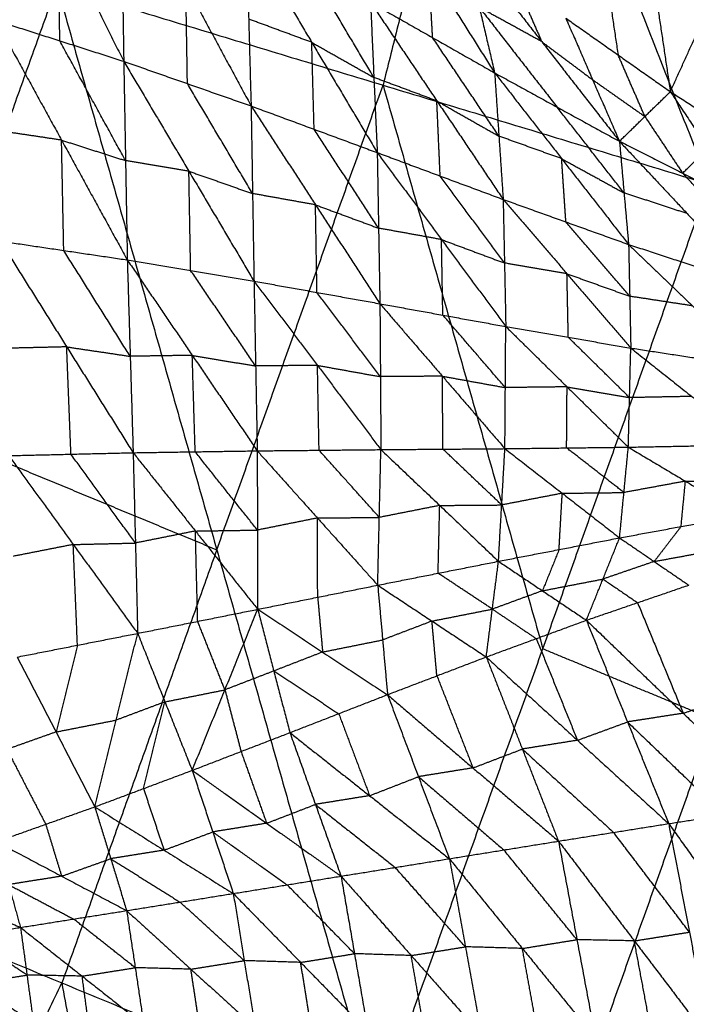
# Model space of a CAD drawing. Header units: millimetres. Extents: x -106 to 110, y -96 to 120.
# Tile 694 of 1020: x 79 to 85, y -20 to -12. Entities that reach past the tile are written whole.
import ezdxf

# ---------------------------------------------------------------- set-up
doc = ezdxf.new("R2010")
doc.units = ezdxf.units.MM
doc.header["$MEASUREMENT"] = 0
doc.layers.add('Default', color=7, linetype='Continuous', true_color=0x000000)

msp = doc.modelspace()

# ---------------------------------------------------------------- linework, layer by layer
at = {"layer": 'Default'}
for points in [[(81.235, -3.8414, 5.5886), (83.0862, -8.5499, 6.2709), (84.9374, -13.2583, 6.9532)], [(83.0862, -8.5499, 6.2709), (82.6035, -10.4769, 6.2709), (82.1208, -12.4039, 6.2709)], [(78.7582, -9.9551, 0.9401), (79.3198, -11.0765, 0.8387), (79.8814, -12.1979, 0.7373)], [(84.2975, -10.424, 2.4667), (84.4501, -11.4422, 3.1959), (84.6026, -12.4604, 3.9252)], [(79.854, -10.4975, 1.3178), (79.8677, -11.3477, 1.0276), (79.8814, -12.1979, 0.7373)], [(79.854, -10.4975, 1.3178), (80.4176, -11.5406, 1.2641), (80.9812, -12.5836, 1.2103)], [(81.9481, -10.4957, 3.0572), (82.5166, -11.3967, 2.8451), (83.0851, -12.2977, 2.633)], [(84.6026, -12.4604, 3.9252), (84.9517, -11.692, 3.2984), (85.3008, -10.9236, 2.6716)], [(79.3288, -12.0209, 0.5197), (79.3243, -11.5487, 0.6792), (79.3198, -11.0765, 0.8387)], [(80.9396, -11.0822, 1.7274), (80.9604, -11.8329, 1.4689), (80.9812, -12.5836, 1.2103)], [(80.9396, -11.0822, 1.7274), (81.5051, -12.0342, 1.7224), (82.0706, -12.9862, 1.7174)], [(83.9985, -11.1244, 3.0421), (84.0748, -11.6335, 3.4067), (84.1511, -12.1427, 3.7714)], [(82.8198, -11.167, 3.3294), (82.9525, -11.7323, 2.9812), (83.0851, -12.2977, 2.633)], [(82.8198, -11.167, 3.3294), (83.4913, -12.0279, 3.2255), (84.1628, -12.8888, 3.1215)], [(82.0417, -12.3375, 1.9418), (81.7589, -11.8615, 1.9443), (81.4762, -11.3855, 1.9468)], [(82.549, -11.9932, 2.3996), (82.5328, -11.6949, 2.6223), (82.5166, -11.3967, 2.8451)], [(76.6272, -19.0312, 5.5886), (77.9657, -15.2903, 5.5886), (79.3042, -11.5495, 5.5886)], [(79.3042, -11.5495, 5.5886), (80.685, -16.4167, 6.2709), (82.0658, -21.2839, 6.9532)], [(79.3042, -11.5495, 5.5886), (82.1208, -12.4039, 6.2709), (84.9374, -13.2583, 6.9532)], [(80.4313, -12.3908, 0.9738), (80.4245, -11.9657, 1.119), (80.4176, -11.5406, 1.2641)], [(83.2596, -11.4959, 3.4735), (83.3755, -11.7619, 3.3495), (83.4913, -12.0279, 3.2255)], [(82.0128, -11.6887, 2.1662), (82.0417, -12.3375, 1.9418), (82.0706, -12.9862, 1.7174)], [(82.0128, -11.6887, 2.1662), (82.549, -11.9932, 2.3996), (83.0851, -12.2977, 2.633)], [(82.0128, -11.6887, 2.1662), (82.5856, -12.5398, 2.211), (83.1585, -13.3909, 2.2558)], [(82.9525, -11.7323, 2.9812), (83.2882, -12.1628, 2.9292), (83.624, -12.5932, 2.8772)], [(83.4913, -12.0279, 3.2255), (83.2219, -11.8801, 3.1033), (82.9525, -11.7323, 2.9812)], [(78.7762, -11.8439, 0.3021), (79.3288, -12.0209, 0.5197), (79.8814, -12.1979, 0.7373)], [(78.7762, -11.8439, 0.3021), (79.344, -12.8785, 0.4927), (79.9119, -13.913, 0.6833)], [(81.5051, -12.0342, 1.7224), (81.2327, -11.9336, 1.5957), (80.9604, -11.8329, 1.4689)], [(83.6995, -11.8249, 3.6176), (83.9312, -12.3568, 3.3695), (84.1628, -12.8888, 3.1215)], [(83.6995, -11.8249, 3.6176), (84.1511, -12.1427, 3.7714), (84.6026, -12.4604, 3.9252)], [(79.8966, -13.0555, 0.7103), (79.6127, -12.5382, 0.615), (79.3288, -12.0209, 0.5197)], [(81.5259, -12.7849, 1.4639), (81.5155, -12.4096, 1.5931), (81.5051, -12.0342, 1.7224)], [(81.5051, -12.0342, 1.7224), (81.7734, -12.1858, 1.8321), (82.0417, -12.3375, 1.9418)], [(83.1218, -12.8443, 2.4444), (82.8354, -12.4187, 2.422), (82.549, -11.9932, 2.3996)], [(83.4913, -12.0279, 3.2255), (83.7112, -12.1924, 3.2975), (83.9312, -12.3568, 3.3695)], [(84.3827, -12.6746, 3.5233), (84.2669, -12.4086, 3.6474), (84.1511, -12.1427, 3.7714)], [(79.8814, -12.1979, 0.7373), (79.8966, -13.0555, 0.7103), (79.9119, -13.913, 0.6833)], [(79.8814, -12.1979, 0.7373), (80.4313, -12.3908, 0.9738), (80.9812, -12.5836, 1.2103)], [(79.8814, -12.1979, 0.7373), (80.444, -13.1472, 0.9513), (81.0065, -14.0965, 1.1653)], [(83.0851, -12.2977, 2.633), (83.1218, -12.8443, 2.4444), (83.1585, -13.3909, 2.2558)], [(83.0851, -12.2977, 2.633), (83.624, -12.5932, 2.8772), (84.1628, -12.8888, 3.1215)], [(83.0851, -12.2977, 2.633), (83.6636, -13.0387, 2.7232), (84.2421, -13.7798, 2.8133)], [(80.9939, -13.3401, 1.1878), (80.7126, -12.8654, 1.0808), (80.4313, -12.3908, 0.9738)], [(80.685, -16.4167, 6.2709), (81.4029, -14.4103, 6.2709), (82.1208, -12.4039, 6.2709)], [(82.5856, -12.5398, 2.211), (82.3137, -12.4386, 2.0764), (82.0417, -12.3375, 1.9418)], [(82.1208, -12.4039, 6.2709), (82.8112, -14.8375, 6.612), (83.5016, -17.2711, 6.9532)], [(83.9312, -12.3568, 3.3695), (84.1569, -12.5157, 3.4464), (84.3827, -12.6746, 3.5233)], [(84.1628, -12.8888, 3.1215), (84.3827, -12.6746, 3.5233), (84.6026, -12.4604, 3.9252)], [(84.6026, -12.4604, 3.9252), (84.9286, -12.9499, 3.7766), (85.2546, -13.4394, 3.6281)], [(84.6026, -12.4604, 3.9252), (85.0667, -12.758, 4.0884), (85.5307, -13.0555, 4.2516)], [(80.9812, -12.5836, 1.2103), (80.9939, -13.3401, 1.1878), (81.0065, -14.0965, 1.1653)], [(80.9812, -12.5836, 1.2103), (81.5259, -12.7849, 1.4639), (82.0706, -12.9862, 1.7174)], [(80.9812, -12.5836, 1.2103), (81.5376, -13.4376, 1.446), (82.094, -14.2915, 1.6817)], [(82.6145, -13.1886, 1.9866), (82.6001, -12.8642, 2.0988), (82.5856, -12.5398, 2.211)], [(82.5856, -12.5398, 2.211), (82.8537, -12.692, 2.3277), (83.1218, -12.8443, 2.4444)], [(84.2024, -13.3343, 2.9674), (83.9132, -12.9638, 2.9223), (83.624, -12.5932, 2.8772)], [(84.3827, -12.6746, 3.5233), (84.5457, -12.9194, 3.4491), (84.7087, -13.1641, 3.3748)], [(79.344, -12.8785, 0.4927), (79.0697, -12.8377, 0.3817), (78.7954, -12.797, 0.2707)], [(82.0823, -13.6389, 1.6995), (81.8041, -13.2119, 1.5817), (81.5259, -12.7849, 1.4639)], [(79.3632, -13.8316, 0.4614), (79.3536, -13.355, 0.477), (79.344, -12.8785, 0.4927)], [(79.344, -12.8785, 0.4927), (79.6203, -12.967, 0.6015), (79.8966, -13.0555, 0.7103)], [(83.6636, -13.0387, 2.7232), (83.3927, -12.9415, 2.5838), (83.1218, -12.8443, 2.4444)], [(84.1628, -12.8888, 3.1215), (84.2024, -13.3343, 2.9674), (84.2421, -13.7798, 2.8133)], [(84.1628, -12.8888, 3.1215), (84.7087, -13.1641, 3.3748), (85.2546, -13.4394, 3.6281)], [(84.1628, -12.8888, 3.1215), (84.7478, -13.513, 3.2533), (85.3329, -14.1373, 3.3852)], [(82.0706, -12.9862, 1.7174), (82.0823, -13.6389, 1.6995), (82.094, -14.2915, 1.6817)], [(82.0706, -12.9862, 1.7174), (82.6145, -13.1886, 1.9866), (83.1585, -13.3909, 2.2558)], [(82.0706, -12.9862, 1.7174), (82.6259, -13.7374, 1.9735), (83.1812, -14.4886, 2.2297)], [(84.7087, -13.1641, 3.3748), (84.8187, -13.057, 3.5757), (84.9286, -12.9499, 3.7766)], [(80.444, -13.1472, 0.9513), (80.1703, -13.1013, 0.8308), (79.8966, -13.0555, 0.7103)], [(83.7003, -13.5853, 2.5346), (83.6819, -13.312, 2.6289), (83.6636, -13.0387, 2.7232)], [(83.6636, -13.0387, 2.7232), (83.933, -13.1865, 2.8453), (84.2024, -13.3343, 2.9674)], [(80.4592, -14.0048, 0.9243), (80.4516, -13.576, 0.9378), (80.444, -13.1472, 0.9513)], [(80.444, -13.1472, 0.9513), (80.7189, -13.2436, 1.0696), (80.9939, -13.3401, 1.1878)], [(85.2937, -13.7883, 3.5066), (85.0012, -13.4762, 3.4407), (84.7087, -13.1641, 3.3748)], [(82.0658, -21.2839, 6.9532), (83.5016, -17.2711, 6.9532), (84.9374, -13.2583, 6.9532)], [(83.1698, -13.9398, 2.2427), (82.8922, -13.5642, 2.1147), (82.6145, -13.1886, 1.9866)], [(81.5376, -13.4376, 1.446), (81.2657, -13.3888, 1.3169), (80.9939, -13.3401, 1.1878)], [(84.7478, -13.513, 3.2533), (84.4751, -13.4237, 3.1104), (84.2024, -13.3343, 2.9674)], [(83.1585, -13.3909, 2.2558), (83.1698, -13.9398, 2.2427), (83.1812, -14.4886, 2.2297)], [(83.1585, -13.3909, 2.2558), (83.7003, -13.5853, 2.5346), (84.2421, -13.7798, 2.8133)], [(83.1585, -13.3909, 2.2558), (83.7097, -14.0327, 2.5253), (84.2609, -14.6744, 2.7948)], [(81.5503, -14.194, 1.4235), (81.5439, -13.8158, 1.4348), (81.5376, -13.4376, 1.446)], [(81.5376, -13.4376, 1.446), (81.8099, -13.5382, 1.5728), (82.0823, -13.6389, 1.6995)], [(84.2515, -14.2271, 2.8041), (83.9759, -13.9062, 2.6693), (83.7003, -13.5853, 2.5346)], [(82.6259, -13.7374, 1.9735), (82.3541, -13.6881, 1.8365), (82.0823, -13.6389, 1.6995)], [(78.8146, -13.7502, 0.2394), (79.3632, -13.8316, 0.4614), (79.9119, -13.913, 0.6833)], [(78.8146, -13.7502, 0.2394), (79.3885, -14.6643, 0.6435), (79.9624, -15.5783, 1.0475)], [(82.6376, -14.3901, 1.9557), (82.6317, -14.0638, 1.9646), (82.6259, -13.7374, 1.9735)], [(82.6259, -13.7374, 1.9735), (82.8979, -13.8386, 2.1081), (83.1698, -13.9398, 2.2427)], [(79.9372, -14.7457, 0.8654), (79.6502, -14.2886, 0.6634), (79.3632, -13.8316, 0.4614)], [(84.2421, -13.7798, 2.8133), (84.2515, -14.2271, 2.8041), (84.2609, -14.6744, 2.7948)], [(84.2421, -13.7798, 2.8133), (84.7875, -13.9585, 3.0993), (85.3329, -14.1373, 3.3852)], [(84.2421, -13.7798, 2.8133), (84.7942, -14.3099, 3.0931), (85.3464, -14.8401, 3.3729)], [(79.9119, -13.913, 0.6833), (79.9372, -14.7457, 0.8654), (79.9624, -15.5783, 1.0475)], [(79.9119, -13.913, 0.6833), (80.4592, -14.0048, 0.9243), (81.0065, -14.0965, 1.1653)], [(79.9119, -13.913, 0.6833), (80.4731, -14.7376, 1.089), (81.0343, -15.5621, 1.4947)], [(83.7097, -14.0327, 2.5253), (83.4398, -13.9862, 2.384), (83.1698, -13.9398, 2.2427)], [(81.0204, -14.8293, 1.33), (80.7398, -14.417, 1.1272), (80.4592, -14.0048, 0.9243)], [(81.0065, -14.0965, 1.1653), (81.0204, -14.8293, 1.33), (81.0343, -15.5621, 1.4947)], [(81.0065, -14.0965, 1.1653), (81.5503, -14.194, 1.4235), (82.094, -14.2915, 1.6817)], [(81.0065, -14.0965, 1.1653), (81.5546, -14.824, 1.5687), (82.1026, -15.5516, 1.9721)], [(83.7211, -14.5815, 2.5122), (83.7154, -14.3071, 2.5188), (83.7097, -14.0327, 2.5253)], [(83.7097, -14.0327, 2.5253), (83.9806, -14.1299, 2.6647), (84.2515, -14.2271, 2.8041)], [(82.0983, -14.9216, 1.8269), (81.8243, -14.5578, 1.6252), (81.5503, -14.194, 1.4235)], [(84.7942, -14.3099, 3.0931), (84.5229, -14.2685, 2.9486), (84.2515, -14.2271, 2.8041)], [(82.094, -14.2915, 1.6817), (82.0983, -14.9216, 1.8269), (82.1026, -15.5516, 1.9721)], [(82.094, -14.2915, 1.6817), (82.6338, -14.9174, 2.0797), (83.1736, -15.5434, 2.4778)], [(82.094, -14.2915, 1.6817), (82.6376, -14.3901, 1.9557), (83.1812, -14.4886, 2.2297)], [(83.1774, -15.016, 2.3537), (82.9075, -14.703, 2.1547), (82.6376, -14.3901, 1.9557)], [(83.1736, -15.5434, 2.4778), (83.1774, -15.016, 2.3537), (83.1812, -14.4886, 2.2297)], [(83.1812, -14.4886, 2.2297), (83.7104, -15.0096, 2.6144), (84.2396, -15.5305, 2.9991)], [(83.1812, -14.4886, 2.2297), (83.7211, -14.5815, 2.5122), (84.2609, -14.6744, 2.7948)], [(84.2503, -15.1025, 2.897), (83.9857, -14.842, 2.7046), (83.7211, -14.5815, 2.5122)], [(79.3885, -14.6643, 0.6435), (79.12, -14.6706, 0.5398), (78.8515, -14.6769, 0.4362)], [(79.4254, -15.591, 0.8402), (79.407, -15.1276, 0.7418), (79.3885, -14.6643, 0.6435)], [(79.3885, -14.6643, 0.6435), (79.6628, -14.705, 0.7544), (79.9372, -14.7457, 0.8654)], [(84.2396, -15.5305, 2.9991), (84.2503, -15.1025, 2.897), (84.2609, -14.6744, 2.7948)], [(84.2609, -14.6744, 2.7948), (84.7878, -15.0924, 3.1643), (85.3146, -15.5103, 3.5338)], [(84.2609, -14.6744, 2.7948), (84.8037, -14.7573, 3.0838), (85.3464, -14.8401, 3.3729)], [(80.4731, -14.7376, 1.089), (80.2051, -14.7416, 0.9772), (79.9372, -14.7457, 0.8654)], [(80.4984, -15.5702, 1.2711), (80.4857, -15.1539, 1.18), (80.4731, -14.7376, 1.089)], [(80.4731, -14.7376, 1.089), (80.7468, -14.7835, 1.2095), (81.0204, -14.8293, 1.33)], [(81.5546, -14.824, 1.5687), (81.2875, -14.8267, 1.4493), (81.0204, -14.8293, 1.33)], [(81.5685, -15.5569, 1.7334), (81.5615, -15.1905, 1.651), (81.5546, -14.824, 1.5687)], [(81.5546, -14.824, 1.5687), (81.8264, -14.8728, 1.6978), (82.0983, -14.9216, 1.8269)], [(82.6338, -14.9174, 2.0797), (82.366, -14.9195, 1.9533), (82.0983, -14.9216, 1.8269)], [(82.6381, -15.5475, 2.2249), (82.6359, -15.2325, 2.1523), (82.6338, -14.9174, 2.0797)], [(82.6338, -14.9174, 2.0797), (82.9056, -14.9667, 2.2167), (83.1774, -15.016, 2.3537)], [(83.7104, -15.0096, 2.6144), (83.4439, -15.0128, 2.4841), (83.1774, -15.016, 2.3537)], [(83.7066, -15.5369, 2.7385), (83.7085, -15.2733, 2.6764), (83.7104, -15.0096, 2.6144)], [(83.7104, -15.0096, 2.6144), (83.9803, -15.056, 2.7557), (84.2503, -15.1025, 2.897)], [(84.7878, -15.0924, 3.1643), (84.519, -15.0974, 3.0306), (84.2503, -15.1025, 2.897)], [(77.9657, -15.2903, 5.5886), (79.3254, -15.8535, 5.9297), (80.685, -16.4167, 6.2709)], [(79.9624, -15.5783, 1.0475), (80.4984, -15.5702, 1.2711), (81.0343, -15.5621, 1.4947)], [(81.0343, -15.5621, 1.4947), (81.5685, -15.5569, 1.7334), (82.1026, -15.5516, 1.9721)], [(81.0343, -15.5621, 1.4947), (81.0362, -16.2466, 1.8726), (81.0381, -16.931, 2.2506)], [(81.0343, -15.5621, 1.4947), (81.5546, -16.1423, 2.0643), (82.0749, -16.7224, 2.634)], [(82.0887, -16.137, 2.3031), (81.8286, -15.8469, 2.0182), (81.5685, -15.5569, 1.7334)], [(82.0749, -16.7224, 2.634), (82.0887, -16.137, 2.3031), (82.1026, -15.5516, 1.9721)], [(82.1026, -15.5516, 1.9721), (82.6381, -15.5475, 2.2249), (83.1736, -15.5434, 2.4778)], [(82.1026, -15.5516, 1.9721), (82.6104, -16.0339, 2.5058), (83.1182, -16.5161, 3.0394)], [(83.1459, -16.0297, 2.7586), (82.892, -15.7886, 2.4918), (82.6381, -15.5475, 2.2249)], [(83.1182, -16.5161, 3.0394), (83.1459, -16.0297, 2.7586), (83.1736, -15.5434, 2.4778)], [(83.1736, -15.5434, 2.4778), (83.7066, -15.5369, 2.7385), (84.2396, -15.5305, 2.9991)], [(83.1736, -15.5434, 2.4778), (83.6689, -15.9286, 2.9689), (84.1641, -16.3138, 3.46)], [(84.2018, -15.9222, 3.2296), (83.9542, -15.7296, 2.984), (83.7066, -15.5369, 2.7385)], [(84.1641, -16.3138, 3.46), (84.2018, -15.9222, 3.2296), (84.2396, -15.5305, 2.9991)], [(84.2396, -15.5305, 2.9991), (84.7771, -15.5204, 3.2665), (85.3146, -15.5103, 3.5338)], [(84.2396, -15.5305, 2.9991), (84.733, -15.8243, 3.4478), (85.2265, -16.1181, 3.8964)], [(78.8884, -15.6036, 0.6329), (79.4254, -15.591, 0.8402), (79.9624, -15.5783, 1.0475)], [(78.8884, -15.6036, 0.6329), (79.445, -16.3711, 1.261), (80.0017, -17.1387, 1.8891)], [(79.9821, -16.3585, 1.4683), (79.7037, -15.9747, 1.1543), (79.4254, -15.591, 0.8402)], [(79.9624, -15.5783, 1.0475), (79.9821, -16.3585, 1.4683), (80.0017, -17.1387, 1.8891)], [(79.9624, -15.5783, 1.0475), (80.5003, -16.2547, 1.649), (81.0381, -16.931, 2.2506)], [(81.0362, -16.2466, 1.8726), (80.7673, -15.9084, 1.5718), (80.4984, -15.5702, 1.2711)], [(84.733, -15.8243, 3.4478), (85.0018, -15.8192, 3.5815), (85.2705, -15.8142, 3.7151)], [(84.733, -15.8243, 3.4478), (84.4674, -15.8732, 3.3387), (84.2018, -15.9222, 3.2296)], [(84.6953, -16.2159, 3.6782), (84.7142, -16.0201, 3.563), (84.733, -15.8243, 3.4478)], [(83.6689, -15.9286, 2.9689), (83.4074, -15.9792, 2.8637), (83.1459, -16.0297, 2.7586)], [(83.6412, -16.415, 3.2497), (83.655, -16.1718, 3.1093), (83.6689, -15.9286, 2.9689)], [(83.6689, -15.9286, 2.9689), (83.9354, -15.9254, 3.0992), (84.2018, -15.9222, 3.2296)], [(82.6104, -16.0339, 2.5058), (82.3496, -16.0854, 2.4044), (82.0887, -16.137, 2.3031)], [(82.5966, -16.6193, 2.8367), (82.6035, -16.3266, 2.6713), (82.6104, -16.0339, 2.5058)], [(82.6104, -16.0339, 2.5058), (82.8782, -16.0318, 2.6322), (83.1459, -16.0297, 2.7586)], [(81.5546, -16.1423, 2.0643), (81.2954, -16.1944, 1.9685), (81.0362, -16.2466, 1.8726)], [(81.5546, -16.1423, 2.0643), (81.8217, -16.1396, 2.1837), (82.0887, -16.137, 2.3031)], [(81.5565, -16.8267, 2.4423), (81.5555, -16.4845, 2.2533), (81.5546, -16.1423, 2.0643)], [(84.1641, -16.3138, 3.46), (84.6953, -16.2159, 3.6782), (85.2265, -16.1181, 3.8964)], [(84.6953, -16.2159, 3.6782), (84.579, -16.367, 3.7983), (84.4627, -16.518, 3.9184)], [(80.5003, -16.2547, 1.649), (80.2412, -16.3066, 1.5587), (79.9821, -16.3585, 1.4683)], [(80.5003, -16.2547, 1.649), (80.7682, -16.2506, 1.7608), (81.0362, -16.2466, 1.8726)], [(80.5199, -17.0348, 2.0699), (80.5101, -16.6448, 1.8594), (80.5003, -16.2547, 1.649)], [(83.1182, -16.5161, 3.0394), (83.6412, -16.415, 3.2497), (84.1641, -16.3138, 3.46)], [(83.8774, -17.0254, 4.1452), (84.0207, -16.6696, 3.8026), (84.1641, -16.3138, 3.46)], [(84.1641, -16.3138, 3.46), (84.4627, -16.518, 3.9184), (84.7613, -16.7221, 4.3768)], [(79.445, -16.3711, 1.261), (79.1849, -16.4223, 1.1761), (78.9248, -16.4735, 1.0913)], [(79.445, -16.3711, 1.261), (79.7135, -16.3648, 1.3647), (79.9821, -16.3585, 1.4683)], [(79.4815, -17.241, 1.7194), (79.4633, -16.8061, 1.4902), (79.445, -16.3711, 1.261)], [(80.685, -16.4167, 6.2709), (80.0158, -18.2871, 6.2709), (79.3465, -20.1575, 6.2709)], [(83.6412, -16.415, 3.2497), (83.5695, -16.5929, 3.421), (83.4978, -16.7708, 3.5923)], [(84.4627, -16.518, 3.9184), (84.7283, -16.469, 4.0275), (84.9939, -16.4201, 4.1366)], [(82.0749, -16.7224, 2.634), (82.5966, -16.6193, 2.8367), (83.1182, -16.5161, 3.0394)], [(83.0123, -17.3425, 3.9286), (83.0653, -16.9293, 3.484), (83.1182, -16.5161, 3.0394)], [(83.1182, -16.5161, 3.0394), (83.4978, -16.7708, 3.5923), (83.8774, -17.0254, 4.1452)], [(84.4627, -16.518, 3.9184), (84.2417, -16.5938, 3.8605), (84.0207, -16.6696, 3.8026)], [(83.0653, -16.9293, 3.484), (82.8309, -16.7743, 3.1604), (82.5966, -16.6193, 2.8367)], [(81.0381, -16.931, 2.2506), (81.5565, -16.8267, 2.4423), (82.0749, -16.7224, 2.634)], [(82.0749, -16.7224, 2.634), (82.1173, -17.1954, 3.179), (82.1597, -17.6683, 3.7241)], [(82.0749, -16.7224, 2.634), (82.5436, -17.0325, 3.2813), (83.0123, -17.3425, 3.9286)], [(83.4978, -16.7708, 3.5923), (83.7593, -16.7202, 3.6975), (84.0207, -16.6696, 3.8026)], [(83.8774, -17.0254, 4.1452), (84.3194, -16.8737, 4.261), (84.7613, -16.7221, 4.3768)], [(84.0207, -16.6696, 3.8026), (84.17, -16.7717, 4.0318), (84.3194, -16.8737, 4.261)], [(81.5565, -16.8267, 2.4423), (81.5777, -17.0632, 2.7148), (81.5989, -17.2997, 2.9873)], [(83.4978, -16.7708, 3.5923), (83.2815, -16.85, 3.5382), (83.0653, -16.9293, 3.484)], [(84.3194, -16.8737, 4.261), (84.5166, -17.3513, 4.0002), (84.7138, -17.8288, 3.7394)], [(80.0017, -17.1387, 1.8891), (80.5199, -17.0348, 2.0699), (81.0381, -16.931, 2.2506)], [(80.4726, -18.3219, 3.3421), (80.7553, -17.6265, 2.7963), (81.0381, -16.931, 2.2506)], [(81.0381, -16.931, 2.2506), (81.1772, -17.4636, 2.8901), (81.3163, -17.9962, 3.5296)], [(81.0381, -16.931, 2.2506), (81.5989, -17.2997, 2.9873), (82.1597, -17.6683, 3.7241)], [(82.5436, -17.0325, 3.2813), (82.8044, -16.9809, 3.3827), (83.0653, -16.9293, 3.484)], [(83.0653, -16.9293, 3.484), (83.255, -17.0566, 3.7605), (83.4448, -17.184, 4.0369)], [(80.7553, -17.6265, 2.7963), (80.6376, -17.3306, 2.4331), (80.5199, -17.0348, 2.0699)], [(82.5436, -17.0325, 3.2813), (82.3304, -17.1139, 3.2302), (82.1173, -17.1954, 3.179)], [(82.586, -17.5054, 3.8263), (82.5648, -17.2689, 3.5538), (82.5436, -17.0325, 3.2813)], [(83.0123, -17.3425, 3.9286), (83.4448, -17.184, 4.0369), (83.8774, -17.0254, 4.1452)], [(83.8774, -17.0254, 4.1452), (84.2328, -17.9036, 3.6584), (84.5882, -18.7818, 3.1717)], [(83.8774, -17.0254, 4.1452), (84.7138, -17.8288, 3.7394), (85.5501, -18.6322, 3.3337)], [(78.9613, -17.3434, 1.5496), (79.4815, -17.241, 1.7194), (80.0017, -17.1387, 1.8891)], [(79.6312, -18.637, 3.1612), (79.8164, -17.8878, 2.5252), (80.0017, -17.1387, 1.8891)], [(80.0017, -17.1387, 1.8891), (80.2371, -17.7303, 2.6156), (80.4726, -18.3219, 3.3421)], [(79.4815, -17.241, 1.7194), (79.3889, -17.6156, 2.0374), (79.2962, -17.9902, 2.3554)], [(81.5989, -17.2997, 2.9873), (81.8581, -17.2475, 3.0832), (82.1173, -17.1954, 3.179)], [(83.4448, -17.184, 4.0369), (83.6225, -17.623, 3.7935), (83.8003, -18.0621, 3.5501)], [(78.9613, -17.3434, 1.5496), (79.2962, -17.9902, 2.3554), (79.6312, -18.637, 3.1612)], [(81.5989, -17.2997, 2.9873), (81.3881, -17.3816, 2.9387), (81.1772, -17.4636, 2.8901)], [(82.1597, -17.6683, 3.7241), (82.586, -17.5054, 3.8263), (83.0123, -17.3425, 3.9286)], [(83.0123, -17.3425, 3.9286), (83.3242, -18.1379, 3.4777), (83.6361, -18.9333, 3.0268)], [(83.0123, -17.3425, 3.9286), (83.8003, -18.0621, 3.5501), (84.5882, -18.7818, 3.1717)], [(83.5016, -17.2711, 6.9532), (84.2419, -17.5777, 7.201), (84.9822, -17.8844, 7.4488)], [(81.1772, -17.4636, 2.8901), (80.9663, -17.545, 2.8432), (80.7553, -17.6265, 2.7963)], [(81.1772, -17.4636, 2.8901), (81.4576, -17.6479, 3.2585), (81.738, -17.8323, 3.6268)], [(82.586, -17.5054, 3.8263), (82.7419, -17.9031, 3.6009), (82.8979, -18.3008, 3.3754)], [(80.2371, -17.7303, 2.6156), (80.4962, -17.6784, 2.706), (80.7553, -17.6265, 2.7963)], [(80.7553, -17.6265, 2.7963), (80.8249, -17.8928, 3.1161), (80.8945, -18.1591, 3.4358)], [(81.3163, -17.9962, 3.5296), (81.738, -17.8323, 3.6268), (82.1597, -17.6683, 3.7241)], [(82.1597, -17.6683, 3.7241), (82.4267, -18.3767, 3.3096), (82.6936, -19.085, 2.8951)], [(82.1597, -17.6683, 3.7241), (82.8979, -18.3008, 3.3754), (83.6361, -18.9333, 3.0268)], [(84.7138, -17.8288, 3.7394), (84.9347, -17.753, 3.7973), (85.1557, -17.6771, 3.8552)], [(80.2371, -17.7303, 2.6156), (80.0268, -17.809, 2.5704), (79.8164, -17.8878, 2.5252)], [(80.0519, -18.4794, 3.2516), (80.1445, -18.1049, 2.9336), (80.2371, -17.7303, 2.6156)], [(81.738, -17.8323, 3.6268), (81.8715, -18.1864, 3.4196), (82.005, -18.5406, 3.2124)], [(84.7138, -17.8288, 3.7394), (84.4733, -17.8662, 3.6989), (84.2328, -17.9036, 3.6584)], [(79.2962, -17.9902, 2.3554), (79.5563, -17.939, 2.4403), (79.8164, -17.8878, 2.5252)], [(84.9822, -17.8844, 7.4488), (84.2643, -19.8908, 7.4488), (83.5464, -21.8972, 7.4488)], [(83.8003, -18.0621, 3.5501), (84.0165, -17.9829, 3.6043), (84.2328, -17.9036, 3.6584)], [(84.2328, -17.9036, 3.6584), (84.651, -18.3053, 3.4555), (85.0692, -18.707, 3.2527)], [(79.2962, -17.9902, 2.3554), (79.0842, -18.0655, 2.3113), (78.8722, -18.1409, 2.2671)], [(80.4726, -18.3219, 3.3421), (80.8945, -18.1591, 3.4358), (81.3163, -17.9962, 3.5296)], [(81.3163, -17.9962, 3.5296), (81.5372, -18.6159, 3.1516), (81.7581, -19.2356, 2.7735)], [(81.3163, -17.9962, 3.5296), (82.005, -18.5406, 3.2124), (82.6936, -19.085, 2.8951)], [(83.8003, -18.0621, 3.5501), (83.5622, -18.1, 3.5139), (83.3242, -18.1379, 3.4777)], [(78.8722, -18.1409, 2.2671), (79.0397, -18.4643, 2.6701), (79.2072, -18.7877, 3.073)], [(80.8945, -18.1591, 3.4358), (81.0049, -18.4689, 3.2468), (81.1153, -18.7787, 3.0578)], [(82.8979, -18.3008, 3.3754), (83.111, -18.2193, 3.4266), (83.3242, -18.1379, 3.4777)], [(83.3242, -18.1379, 3.4777), (83.7182, -18.4977, 3.2885), (84.1121, -18.8575, 3.0992)], [(79.6312, -18.637, 3.1612), (80.0519, -18.4794, 3.2516), (80.4726, -18.3219, 3.3421)], [(80.4726, -18.3219, 3.3421), (80.6501, -18.8538, 3.0003), (80.8276, -19.3857, 2.6585)], [(80.4726, -18.3219, 3.3421), (81.1153, -18.7787, 3.0578), (81.7581, -19.2356, 2.7735)], [(82.8979, -18.3008, 3.3754), (82.6623, -18.3387, 3.3425), (82.4267, -18.3767, 3.3096)], [(82.005, -18.5406, 3.2124), (82.2158, -18.4586, 3.261), (82.4267, -18.3767, 3.3096)], [(82.4267, -18.3767, 3.3096), (82.7957, -18.6929, 3.1353), (83.1648, -19.0091, 2.961)], [(80.0519, -18.4794, 3.2516), (80.1406, -18.7454, 3.0808), (80.2294, -19.0113, 2.9099)], [(81.1153, -18.7787, 3.0578), (81.3263, -18.6973, 3.1047), (81.5372, -18.6159, 3.1516)], [(82.005, -18.5406, 3.2124), (81.7711, -18.5782, 3.182), (81.5372, -18.6159, 3.1516)], [(81.5372, -18.6159, 3.1516), (81.8815, -18.8881, 2.993), (82.2258, -19.1603, 2.8343)], [(78.7832, -18.9385, 2.9847), (79.2072, -18.7877, 3.073), (79.6312, -18.637, 3.1612)], [(79.6312, -18.637, 3.1612), (79.7688, -19.0851, 2.8548), (79.9063, -19.5333, 2.5484)], [(79.6312, -18.637, 3.1612), (80.2294, -19.0113, 2.9099), (80.8276, -19.3857, 2.6585)], [(84.5882, -18.7818, 3.1717), (85.0692, -18.707, 3.2527), (85.5501, -18.6322, 3.3337)], [(79.2072, -18.7877, 3.073), (79.276, -19.0118, 2.9198), (79.3448, -19.2359, 2.7665)], [(81.1153, -18.7787, 3.0578), (80.8827, -18.8163, 3.0291), (80.6501, -18.8538, 3.0003)], [(83.6361, -18.9333, 3.0268), (84.1121, -18.8575, 3.0992), (84.5882, -18.7818, 3.1717)], [(84.5882, -18.7818, 3.1717), (84.7673, -19.7191, 2.9519), (84.9464, -20.6564, 2.7322)], [(84.5882, -18.7818, 3.1717), (85.2646, -19.7254, 3.0196), (85.941, -20.669, 2.8675)], [(80.2294, -19.0113, 2.9099), (80.4397, -18.9326, 2.9551), (80.6501, -18.8538, 3.0003)], [(80.6501, -18.8538, 3.0003), (80.9715, -19.0822, 2.8582), (81.2928, -19.3106, 2.716)], [(84.7673, -19.7191, 2.9519), (84.4397, -19.2883, 3.0256), (84.1121, -18.8575, 3.0992)], [(78.7832, -18.9385, 2.9847), (78.8863, -19.3085, 2.7126), (78.9894, -19.6786, 2.4405)], [(78.7832, -18.9385, 2.9847), (79.3448, -19.2359, 2.7665), (79.9063, -19.5333, 2.5484)], [(82.6936, -19.085, 2.8951), (83.1648, -19.0091, 2.961), (83.6361, -18.9333, 3.0268)], [(83.6361, -18.9333, 3.0268), (83.7955, -19.7841, 2.8207), (83.955, -20.635, 2.6147)], [(83.6361, -18.9333, 3.0268), (84.2912, -19.7948, 2.8795), (84.9464, -20.6564, 2.7322)], [(76.6272, -19.0312, 5.5886), (79.3465, -20.1575, 6.2709), (82.0658, -21.2839, 6.9532)], [(80.2294, -19.0113, 2.9099), (79.9991, -19.0482, 2.8823), (79.7688, -19.0851, 2.8548)], [(83.7955, -19.7841, 2.8207), (83.4802, -19.3966, 2.8908), (83.1648, -19.0091, 2.961)], [(79.3448, -19.2359, 2.7665), (79.5568, -19.1605, 2.8107), (79.7688, -19.0851, 2.8548)], [(79.7688, -19.0851, 2.8548), (80.0679, -19.2723, 2.7291), (80.3669, -19.4595, 2.6035)], [(81.7581, -19.2356, 2.7735), (82.2258, -19.1603, 2.8343), (82.6936, -19.085, 2.8951)], [(82.6936, -19.085, 2.8951), (82.8322, -19.846, 2.7031), (82.9708, -20.607, 2.511)], [(82.6936, -19.085, 2.8951), (83.3243, -19.86, 2.7549), (83.955, -20.635, 2.6147)], [(82.8322, -19.846, 2.7031), (82.529, -19.5031, 2.7687), (82.2258, -19.1603, 2.8343)], [(77.9304, -19.2204, 2.8126), (78.4599, -19.4495, 2.6266), (78.9894, -19.6786, 2.4405)], [(79.3448, -19.2359, 2.7665), (79.1155, -19.2722, 2.7396), (78.8863, -19.3085, 2.7126)], [(80.8276, -19.3857, 2.6585), (81.2928, -19.3106, 2.716), (81.7581, -19.2356, 2.7735)], [(81.7581, -19.2356, 2.7735), (81.8742, -19.9055, 2.5955), (81.9904, -20.5754, 2.4174)], [(81.7581, -19.2356, 2.7735), (82.3644, -19.9213, 2.6423), (82.9708, -20.607, 2.511)], [(78.8863, -19.3085, 2.7126), (79.1671, -19.4573, 2.6035), (79.4479, -19.606, 2.4945)], [(79.9063, -19.5333, 2.5484), (80.3669, -19.4595, 2.6035), (80.8276, -19.3857, 2.6585)], [(80.8276, -19.3857, 2.6585), (80.9222, -19.9654, 2.4946), (81.0167, -20.545, 2.3306)], [(80.8276, -19.3857, 2.6585), (81.409, -19.9805, 2.538), (81.9904, -20.5754, 2.4174)], [(81.8742, -19.9055, 2.5955), (81.5835, -19.608, 2.6558), (81.2928, -19.3106, 2.716)], [(80.9222, -19.9654, 2.4946), (80.6446, -19.7124, 2.549), (80.3669, -19.4595, 2.6035)], [(78.9894, -19.6786, 2.4405), (79.4479, -19.606, 2.4945), (79.9063, -19.5333, 2.5484)], [(79.9063, -19.5333, 2.5484), (79.9804, -20.0264, 2.3982), (80.0544, -20.5195, 2.2481)], [(79.9063, -19.5333, 2.5484), (80.4615, -20.0392, 2.4395), (81.0167, -20.545, 2.3306)], [(79.9804, -20.0264, 2.3982), (79.7141, -19.8162, 2.4463), (79.4479, -19.606, 2.4945)], [(78.0793, -19.8194, 2.3353), (78.5344, -19.749, 2.3879), (78.9894, -19.6786, 2.4405)], [(78.9894, -19.6786, 2.4405), (79.0454, -20.0902, 2.304), (79.1014, -20.5018, 2.1675)], [(78.9894, -19.6786, 2.4405), (79.5219, -20.099, 2.3443), (80.0544, -20.5195, 2.2481)], [(84.2912, -19.7948, 2.8795), (84.5293, -19.7569, 2.9157), (84.7673, -19.7191, 2.9519)], [(79.0454, -20.0902, 2.304), (78.7899, -19.9196, 2.346), (78.5344, -19.749, 2.3879)], [(83.3243, -19.86, 2.7549), (83.5599, -19.8221, 2.7878), (83.7955, -19.7841, 2.8207)], [(84.2912, -19.7948, 2.8795), (84.0434, -19.7895, 2.8501), (83.7955, -19.7841, 2.8207)], [(84.4507, -20.6457, 2.6734), (84.371, -20.2202, 2.7765), (84.2912, -19.7948, 2.8795)], [(78.0793, -19.8194, 2.3353), (78.5904, -20.1606, 2.2514), (79.1014, -20.5018, 2.1675)], [(82.3644, -19.9213, 2.6423), (82.5983, -19.8836, 2.6727), (82.8322, -19.846, 2.7031)], [(83.3243, -19.86, 2.7549), (83.0782, -19.853, 2.729), (82.8322, -19.846, 2.7031)], [(83.4629, -20.621, 2.5629), (83.3936, -20.2405, 2.6589), (83.3243, -19.86, 2.7549)], [(80.4615, -20.0392, 2.4395), (80.6918, -20.0023, 2.467), (80.9222, -19.9654, 2.4946)], [(81.409, -19.9805, 2.538), (81.1656, -19.973, 2.5163), (80.9222, -19.9654, 2.4946)], [(81.409, -19.9805, 2.538), (81.6416, -19.943, 2.5667), (81.8742, -19.9055, 2.5955)], [(81.5036, -20.5602, 2.374), (81.4563, -20.2704, 2.456), (81.409, -19.9805, 2.538)], [(82.3644, -19.9213, 2.6423), (82.1193, -19.9134, 2.6189), (81.8742, -19.9055, 2.5955)], [(82.4806, -20.5912, 2.4642), (82.4225, -20.2562, 2.5533), (82.3644, -19.9213, 2.6423)], [(79.5219, -20.099, 2.3443), (79.7512, -20.0627, 2.3713), (79.9804, -20.0264, 2.3982)], [(80.4615, -20.0392, 2.4395), (80.2209, -20.0328, 2.4189), (79.9804, -20.0264, 2.3982)], [(80.5356, -20.5322, 2.2893), (80.4986, -20.2857, 2.3644), (80.4615, -20.0392, 2.4395)], [(78.5904, -20.1606, 2.2514), (78.8179, -20.1254, 2.2777), (79.0454, -20.0902, 2.304)], [(79.5219, -20.099, 2.3443), (79.2837, -20.0946, 2.3242), (79.0454, -20.0902, 2.304)], [(79.5779, -20.5106, 2.2078), (79.5499, -20.3048, 2.276), (79.5219, -20.099, 2.3443)], [(77.5243, -24.0103, 6.2709), (78.4354, -22.0839, 6.2709), (79.3465, -20.1575, 6.2709)], [(79.3465, -20.1575, 6.2709), (79.795, -22.6471, 6.612), (80.2436, -25.1366, 6.9532)]]:
    msp.add_open_spline(points, degree=2, dxfattribs=at)

doc.saveas('drawing.dxf')
